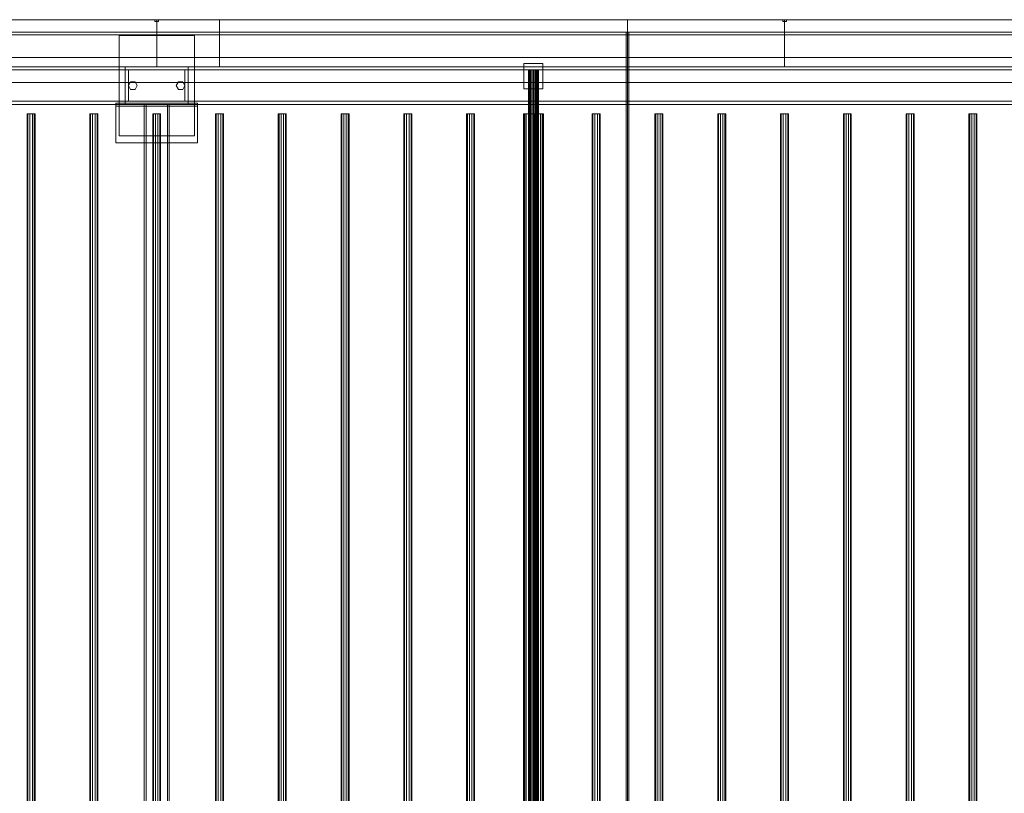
# Model space of a CAD drawing. Header units: millimetres. Extents: x -2233 to 65662, y -50530 to 6847.
# Tile 734 of 802: x 55243 to 56811, y -17832 to -16600. Entities that reach past the tile are written whole.
import ezdxf

# ---------------------------------------------------------------- set-up
doc = ezdxf.new("R2010")
doc.units = ezdxf.units.MM
doc.layers.add('superior_secador', color=7, linetype='Continuous', lineweight=0)

msp = doc.modelspace()

# ---------------------------------------------------------------- linework, layer by layer
at = {"layer": 'superior_secador'}
for p, q in [((40461.134, -16600), (60461.134, -16600)), ((54961.134, -16600), (55461.134, -16600)), ((55211.134, -16600), (56211.134, -16600)), ((55458.134, -16603), (55458.134, -16600)), ((55458.134, -16600), (55464.134, -16600)), ((55464.134, -16603), (55458.134, -16603)), ((55461.134, -16600), (55461.134, -16675)), ((55461.134, -16600), (55561.134, -16600)), ((55464.134, -16600), (55464.134, -16603)), ((55561.134, -16600), (55561.134, -16675)), ((55561.134, -16600), (56461.134, -16600)), ((56211.134, -16600), (56211.134, -19400)), ((56211.134, -16600), (57211.134, -16600)), ((56458.134, -16603), (56458.134, -16600)), ((56458.134, -16600), (56464.134, -16600)), ((56464.134, -16603), (56458.134, -16603)), ((56461.134, -16600), (56461.134, -16675)), ((56461.134, -16600), (57461.134, -16600)), ((56464.134, -16600), (56464.134, -16603)), ((60461.134, -16620), (40461.134, -16620)), ((56209.134, -19380), (56209.134, -16620)), ((56209.134, -16620), (56213.134, -16620)), ((56213.134, -16620), (56213.134, -19380)), ((60461.134, -16624), (40461.134, -16624)), ((55401.134, -16785), (55401.134, -16625)), ((55401.134, -16625), (55521.134, -16625)), ((55521.134, -16625), (55521.134, -16785)), ((40811.134, -16660), (60111.134, -16660)), ((40461.134, -16675), (60461.134, -16675)), ((60461.134, -16680), (40461.134, -16680)), ((55461.134, -16675), (54961.134, -16675)), ((55411.134, -16680), (55411.134, -16675)), ((55411.134, -16675), (55511.134, -16675)), ((55511.134, -16680), (55411.134, -16680)), ((55411.134, -16730), (55411.134, -16680)), ((55411.134, -16680), (55416.134, -16680)), ((55416.134, -16680), (55416.134, -16730)), ((55561.134, -16675), (55461.134, -16675)), ((55506.134, -16730), (55506.134, -16680)), ((55506.134, -16680), (55511.134, -16680)), ((55511.134, -16675), (55511.134, -16680)), ((55511.134, -16680), (55511.134, -16730)), ((56461.134, -16675), (55561.134, -16675)), ((56046.134, -16710), (56046.134, -16670)), ((56046.134, -16670), (56076.134, -16670)), ((56053.406, -16680), (56053.134, -16680)), ((56053.134, -16680), (56053.134, -19320)), ((56054.206, -16680), (56053.406, -16680)), ((56053.406, -16680), (56053.406, -19320)), ((56055.477, -16680), (56054.206, -16680)), ((56054.206, -16680), (56054.206, -19320)), ((56057.134, -16680), (56055.477, -16680)), ((56055.477, -16680), (56055.477, -19320)), ((56059.063, -16680), (56057.134, -16680)), ((56057.134, -16680), (56057.134, -19320)), ((56061.134, -16680), (56059.063, -16680)), ((56059.063, -16680), (56059.063, -19320)), ((56063.204, -16680), (56061.134, -16680)), ((56061.134, -16680), (56061.134, -19320)), ((56065.134, -16680), (56063.204, -16680)), ((56063.204, -16680), (56063.204, -19320)), ((56066.791, -16680), (56065.134, -16680)), ((56065.134, -16680), (56065.134, -19320)), ((56068.062, -16680), (56066.791, -16680)), ((56066.791, -16680), (56066.791, -19320)), ((56068.861, -16680), (56068.062, -16680)), ((56068.062, -16680), (56068.062, -19320)), ((56068.861, -16680), (56069.134, -16680)), ((56068.861, -16680), (56068.861, -19320)), ((56069.134, -19320), (56069.134, -16680)), ((56076.134, -16670), (56076.134, -16710)), ((57461.134, -16675), (56461.134, -16675)), ((60111.134, -16700), (40811.134, -16700)), ((55416.134, -16705), (55419.634, -16698.938)), ((55419.634, -16698.938), (55426.634, -16698.938)), ((55426.634, -16698.938), (55430.134, -16705)), ((55492.134, -16705), (55495.634, -16698.938)), ((55495.634, -16698.938), (55502.634, -16698.938)), ((55502.634, -16698.938), (55506.134, -16705)), ((55419.634, -16711.062), (55416.134, -16705)), ((55426.634, -16711.062), (55419.634, -16711.062)), ((55430.134, -16705), (55426.634, -16711.062)), ((55495.634, -16711.062), (55492.134, -16705)), ((55502.634, -16711.062), (55495.634, -16711.062)), ((55506.134, -16705), (55502.634, -16711.062)), ((56076.134, -16710), (56046.134, -16710)), ((40461.134, -16730), (60461.134, -16730)), ((55411.134, -16735), (55411.134, -16730)), ((55411.134, -16730), (55511.134, -16730)), ((55416.134, -16730), (55411.134, -16730)), ((55511.134, -16730), (55506.134, -16730)), ((55511.134, -16730), (55511.134, -16735)), ((60461.134, -16735), (40461.134, -16735)), ((55396.134, -16738), (55396.134, -16733)), ((55396.134, -16733), (55526.134, -16733)), ((55396.134, -16796), (55396.134, -16733)), ((55526.134, -16738), (55396.134, -16738)), ((55511.134, -16735), (55411.134, -16735)), ((55441.134, -19265), (55441.134, -16735)), ((55441.134, -16735), (55481.134, -16735)), ((55441.134, -16735), (55444.134, -16735)), ((55444.134, -16735), (55444.134, -19265)), ((55478.134, -19265), (55478.134, -16735)), ((55478.134, -16735), (55481.134, -16735)), ((55481.134, -16735), (55481.134, -19265)), ((55526.134, -16733), (55526.134, -16738)), ((55526.134, -16733), (55526.134, -16796)), ((55255.997, -16750), (55254.784, -16750)), ((55254.784, -16750), (55254.784, -19250)), ((55259.172, -16750), (55255.997, -16750)), ((55255.997, -16750), (55255.997, -19250)), ((55263.096, -16750), (55259.172, -16750)), ((55259.172, -16750), (55259.172, -19250)), ((55266.271, -16750), (55263.096, -16750)), ((55263.096, -16750), (55263.096, -19250)), ((55266.271, -16750), (55267.484, -16750)), ((55266.271, -16750), (55266.271, -19250)), ((55267.484, -19250), (55267.484, -16750)), ((55355.997, -16750), (55354.784, -16750)), ((55354.784, -16750), (55354.784, -19250)), ((55359.172, -16750), (55355.997, -16750)), ((55355.997, -16750), (55355.997, -19250)), ((55363.096, -16750), (55359.172, -16750)), ((55359.172, -16750), (55359.172, -19250)), ((55366.271, -16750), (55363.096, -16750)), ((55363.096, -16750), (55363.096, -19250)), ((55366.271, -16750), (55367.484, -16750)), ((55366.271, -16750), (55366.271, -19250)), ((55367.484, -19250), (55367.484, -16750)), ((55455.997, -16750), (55454.784, -16750)), ((55454.784, -16750), (55454.784, -19250)), ((55459.172, -16750), (55455.997, -16750)), ((55455.997, -16750), (55455.997, -19250)), ((55463.096, -16750), (55459.172, -16750)), ((55459.172, -16750), (55459.172, -19250)), ((55466.271, -16750), (55463.096, -16750)), ((55463.096, -16750), (55463.096, -19250)), ((55466.271, -16750), (55467.484, -16750)), ((55466.271, -16750), (55466.271, -19250)), ((55467.484, -19250), (55467.484, -16750)), ((55555.997, -16750), (55554.784, -16750)), ((55554.784, -16750), (55554.784, -19250)), ((55559.172, -16750), (55555.997, -16750)), ((55555.997, -16750), (55555.997, -19250)), ((55563.096, -16750), (55559.172, -16750)), ((55559.172, -16750), (55559.172, -19250)), ((55566.271, -16750), (55563.096, -16750)), ((55563.096, -16750), (55563.096, -19250)), ((55566.271, -16750), (55567.484, -16750)), ((55566.271, -16750), (55566.271, -19250)), ((55567.484, -19250), (55567.484, -16750)), ((55655.997, -16750), (55654.784, -16750)), ((55654.784, -16750), (55654.784, -19250)), ((55659.172, -16750), (55655.997, -16750)), ((55655.997, -16750), (55655.997, -19250)), ((55663.096, -16750), (55659.172, -16750)), ((55659.172, -16750), (55659.172, -19250)), ((55666.271, -16750), (55663.096, -16750)), ((55663.096, -16750), (55663.096, -19250)), ((55666.271, -16750), (55667.484, -16750)), ((55666.271, -16750), (55666.271, -19250)), ((55667.484, -19250), (55667.484, -16750)), ((55755.997, -16750), (55754.784, -16750)), ((55754.784, -16750), (55754.784, -19250)), ((55759.172, -16750), (55755.997, -16750)), ((55755.997, -16750), (55755.997, -19250)), ((55763.096, -16750), (55759.172, -16750)), ((55759.172, -16750), (55759.172, -19250)), ((55766.271, -16750), (55763.096, -16750)), ((55763.096, -16750), (55763.096, -19250)), ((55766.271, -16750), (55767.484, -16750)), ((55766.271, -16750), (55766.271, -19250)), ((55767.484, -19250), (55767.484, -16750)), ((55855.997, -16750), (55854.784, -16750)), ((55854.784, -16750), (55854.784, -19250)), ((55859.172, -16750), (55855.997, -16750)), ((55855.997, -16750), (55855.997, -19250)), ((55863.096, -16750), (55859.172, -16750)), ((55859.172, -16750), (55859.172, -19250)), ((55866.271, -16750), (55863.096, -16750)), ((55863.096, -16750), (55863.096, -19250)), ((55866.271, -16750), (55867.484, -16750)), ((55866.271, -16750), (55866.271, -19250)), ((55867.484, -19250), (55867.484, -16750)), ((55955.997, -16750), (55954.784, -16750)), ((55954.784, -16750), (55954.784, -19250)), ((55959.172, -16750), (55955.997, -16750)), ((55955.997, -16750), (55955.997, -19250)), ((55963.096, -16750), (55959.172, -16750)), ((55959.172, -16750), (55959.172, -19250)), ((55966.271, -16750), (55963.096, -16750)), ((55963.096, -16750), (55963.096, -19250)), ((55966.271, -16750), (55967.484, -16750)), ((55966.271, -16750), (55966.271, -19250)), ((55967.484, -19250), (55967.484, -16750)), ((56045.679, -16750), (56045.134, -16750)), ((56045.134, -16750), (56045.134, -19250)), ((56047.277, -16750), (56045.679, -16750)), ((56045.679, -16750), (56045.679, -19250)), ((56049.82, -16750), (56047.277, -16750)), ((56047.277, -16750), (56047.277, -19250)), ((56053.134, -16750), (56049.82, -16750)), ((56049.82, -16750), (56049.82, -19250)), ((56056.993, -16750), (56053.134, -16750)), ((56053.134, -16750), (56053.134, -19250)), ((56055.997, -16750), (56054.784, -16750)), ((56054.784, -16750), (56054.784, -19250)), ((56059.172, -16750), (56055.997, -16750)), ((56055.997, -16750), (56055.997, -19250)), ((56061.134, -16750), (56056.993, -16750)), ((56056.993, -16750), (56056.993, -19250)), ((56063.096, -16750), (56059.172, -16750)), ((56059.172, -16750), (56059.172, -19250)), ((56065.275, -16750), (56061.134, -16750)), ((56061.134, -16750), (56061.134, -19250)), ((56066.271, -16750), (56063.096, -16750)), ((56063.096, -16750), (56063.096, -19250)), ((56069.134, -16750), (56065.275, -16750)), ((56065.275, -16750), (56065.275, -19250)), ((56066.271, -16750), (56067.484, -16750)), ((56066.271, -16750), (56066.271, -19250)), ((56067.484, -19250), (56067.484, -16750)), ((56072.448, -16750), (56069.134, -16750)), ((56069.134, -16750), (56069.134, -19250)), ((56074.99, -16750), (56072.448, -16750)), ((56072.448, -16750), (56072.448, -19250)), ((56076.589, -16750), (56074.99, -16750)), ((56074.99, -16750), (56074.99, -19250)), ((56076.589, -16750), (56077.134, -16750)), ((56076.589, -16750), (56076.589, -19250)), ((56077.134, -19250), (56077.134, -16750)), ((56155.997, -16750), (56154.784, -16750)), ((56154.784, -16750), (56154.784, -19250)), ((56159.172, -16750), (56155.997, -16750)), ((56155.997, -16750), (56155.997, -19250)), ((56163.096, -16750), (56159.172, -16750)), ((56159.172, -16750), (56159.172, -19250)), ((56166.271, -16750), (56163.096, -16750)), ((56163.096, -16750), (56163.096, -19250)), ((56166.271, -16750), (56167.484, -16750)), ((56166.271, -16750), (56166.271, -19250)), ((56167.484, -19250), (56167.484, -16750)), ((56255.997, -16750), (56254.784, -16750)), ((56254.784, -16750), (56254.784, -19250)), ((56259.172, -16750), (56255.997, -16750)), ((56255.997, -16750), (56255.997, -19250)), ((56263.096, -16750), (56259.172, -16750)), ((56259.172, -16750), (56259.172, -19250)), ((56266.271, -16750), (56263.096, -16750)), ((56263.096, -16750), (56263.096, -19250)), ((56266.271, -16750), (56267.484, -16750)), ((56266.271, -16750), (56266.271, -19250)), ((56267.484, -19250), (56267.484, -16750)), ((56355.997, -16750), (56354.784, -16750)), ((56354.784, -16750), (56354.784, -19250)), ((56359.172, -16750), (56355.997, -16750)), ((56355.997, -16750), (56355.997, -19250)), ((56363.096, -16750), (56359.172, -16750)), ((56359.172, -16750), (56359.172, -19250)), ((56366.271, -16750), (56363.096, -16750)), ((56363.096, -16750), (56363.096, -19250)), ((56366.271, -16750), (56367.484, -16750)), ((56366.271, -16750), (56366.271, -19250)), ((56367.484, -19250), (56367.484, -16750)), ((56455.997, -16750), (56454.784, -16750)), ((56454.784, -16750), (56454.784, -19250)), ((56459.172, -16750), (56455.997, -16750)), ((56455.997, -16750), (56455.997, -19250)), ((56463.096, -16750), (56459.172, -16750)), ((56459.172, -16750), (56459.172, -19250)), ((56466.271, -16750), (56463.096, -16750)), ((56463.096, -16750), (56463.096, -19250)), ((56466.271, -16750), (56467.484, -16750)), ((56466.271, -16750), (56466.271, -19250)), ((56467.484, -19250), (56467.484, -16750)), ((56555.997, -16750), (56554.784, -16750)), ((56554.784, -16750), (56554.784, -19250)), ((56559.172, -16750), (56555.997, -16750)), ((56555.997, -16750), (56555.997, -19250)), ((56563.096, -16750), (56559.172, -16750)), ((56559.172, -16750), (56559.172, -19250)), ((56566.271, -16750), (56563.096, -16750)), ((56563.096, -16750), (56563.096, -19250)), ((56566.271, -16750), (56567.484, -16750)), ((56566.271, -16750), (56566.271, -19250)), ((56567.484, -19250), (56567.484, -16750)), ((56655.997, -16750), (56654.784, -16750)), ((56654.784, -16750), (56654.784, -19250)), ((56659.172, -16750), (56655.997, -16750)), ((56655.997, -16750), (56655.997, -19250)), ((56663.096, -16750), (56659.172, -16750)), ((56659.172, -16750), (56659.172, -19250)), ((56666.271, -16750), (56663.096, -16750)), ((56663.096, -16750), (56663.096, -19250)), ((56666.271, -16750), (56667.484, -16750)), ((56666.271, -16750), (56666.271, -19250)), ((56667.484, -19250), (56667.484, -16750)), ((56755.997, -16750), (56754.784, -16750)), ((56754.784, -16750), (56754.784, -19250)), ((56759.172, -16750), (56755.997, -16750)), ((56755.997, -16750), (56755.997, -19250)), ((56763.096, -16750), (56759.172, -16750)), ((56759.172, -16750), (56759.172, -19250)), ((56766.271, -16750), (56763.096, -16750)), ((56763.096, -16750), (56763.096, -19250)), ((56766.271, -16750), (56767.484, -16750)), ((56766.271, -16750), (56766.271, -19250)), ((56767.484, -19250), (56767.484, -16750)), ((55521.134, -16785), (55401.134, -16785)), ((55526.134, -16796), (55396.134, -16796))]:
    msp.add_line(p, q, dxfattribs=at)

doc.saveas('drawing.dxf')
